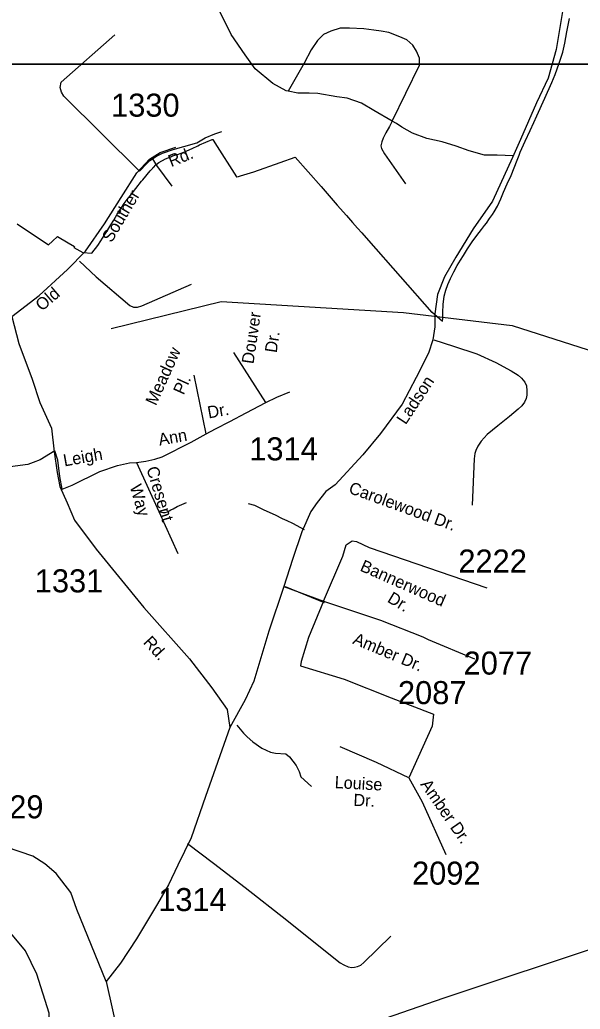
# Model space of a CAD drawing. Extents: x 884530 to 1028605, y 526725 to 653634.
# Drawn here: x 938802 to 941844, y 603462 to 608831 of the extents above; entities that cross this region are included whole.
import ezdxf

# ---------------------------------------------------------------- set-up
doc = ezdxf.new("R2010")
doc.units = 0
for name, color, linetype in [('Exist Boundary Political City Limit New', 7, 'Continuous'), ('Exist Hydrographic Creek Single Shore', 7, 'Continuous'), ('Exist Hydrographic Misc Water Feature', 7, 'Continuous'), ('Exist Road Non-System Type 51', 7, 'Continuous'), ('Exist Road Non-System Type 51 Label', 7, 'Continuous'), ('Exist Road Secondary Type 51 Attributed', 7, 'Continuous'), ('Exist Road Secondary Type 51 Label', 7, 'Continuous'), ('Exist Road Secondary Type 51 Number Label', 7, 'Continuous'), ('Exist Utilities Electrical Transmission Line', 7, 'Continuous'), ('Map Preparation Boundary City Limit Buffer Line', 7, 'Continuous'), ('Map Preparation Inset Cut Line', 7, 'Continuous')]:
    doc.layers.add(name, color=color, linetype=linetype)

msp = doc.modelspace()

# ---------------------------------------------------------------- linework, layer by layer
at = {"layer": 'Exist Boundary Political City Limit New'}
for points in [[(939242, 607632), (939251, 607645.4), (939274.3, 607682.7), (939296.2, 607719.2), (939311.5, 607744.1), (939330.9, 607775.6), (939355.8, 607813.4), (939368.2, 607833.8), (939384.4, 607855.3), (939400.1, 607875.9), (939463.2, 607954.8), (939469.3, 607962.4), (939510.1, 608011.4), (939521.9, 608024.8), (939524.8, 608028), (939527.1, 608030.4), (939540, 608043.2), (939556.9, 608056.6), (939593.1, 608077.1), (939624.9, 608089.9), (939631.6, 608092.6), (939664, 608102.2), (939671.6, 608104.8), (939697.3, 608113.9), (939709.1, 608119.2), (939737.1, 608132.1), (939768.6, 608147.4), (939777.5, 608151.8), (939811.9, 608167.5), (939846.3, 608180.9), (939849.6, 608181.6), (939860.8, 608164.1), (939978.8, 607978.1), (939979.8, 607978.4), (939989.3, 607981.2), (940000, 607984.4), (940072.7, 608005.6), (940214.7, 608056.3), (940296.5, 608085.5), (940437.2, 607925.6), (940525, 607825.9), (940575.8, 607768.2), (940607.7, 607731.9), (940635.1, 607700.8), (940658.3, 607674.5), (940694.8, 607633.1), (941038, 607243.1), (941038, 607245.6), (941096.2, 607195.2), (941097.6, 607210.1), (941098, 607243.4), (941100.6, 607286.9), (941106.4, 607330.9), (941114.2, 607363.6), (941125.1, 607394.6), (941139.2, 607426.4), (941157.9, 607463.2), (941177.1, 607497.3), (941194.9, 607526.2), (941210.2, 607551.2), (941232.8, 607588.4), (941257.1, 607626.3), (941282.7, 607661), (941308.8, 607693.6), (941324.6, 607714), (941335.4, 607727.9), (941352.6, 607752.7), (941367.3, 607774.1), (941376.4, 607789.4), (941394.9, 607820.6), (941413, 607858.6), (941428, 607894.8), (941448.4, 607940.4), (941468.9, 607986.9), (941485.7, 608028.2), (941501.4, 608069.2), (941512.2, 608096.3), (941518.5, 608112.1), (941545.1, 608173.1), (941571.9, 608230.7), (941592.9, 608273.9), (941609.5, 608309.9), (941651.6, 608405.8), (941689.4, 608490.1), (941698.8, 608512.3), (941708, 608534.5), (941730.6, 608595.7), (941749.1, 608655.5), (941760.3, 608705.2), (941770.9, 608765.6), (941785.4, 608838.9)], [(938787.2, 607724.4), (938957.2, 607609.8), (938980.1, 607630.6), (939006.4, 607654.6), (939064.8, 607620.8), (939099.6, 607600.7), (939095.9, 607595.2), (939144.7, 607568.5), (939193.7, 607564.6), (939225.1, 607606.9), (939242, 607632)]]:
    msp.add_lwpolyline(points, dxfattribs=at)
at = {"layer": 'Exist Hydrographic Creek Single Shore'}
msp.add_lwpolyline([(939825.1, 601917.1), (939337.3, 602058.3), (939192.9, 602222), (939029.8, 602553.5), (938980.6, 602807.1), (938961.5, 603440.8), (938894, 603652.3), (938832, 603778.2), (938607.9, 604045.2), (938502.2, 604122.8), (938083.6, 604305.1), (937355.4, 604457.6), (937085.2, 604600.9), (936893.6, 604608), (936597, 604709.1), (936265.2, 604755.1), (935718.2, 605081.2), (935429.2, 605159.1), (934980.7, 605443.8)], dxfattribs=at)
at = {"layer": 'Exist Hydrographic Misc Water Feature'}
msp.add_lwpolyline([(939297.7, 607156), (939895, 607301.6), (940885.3, 607242.3), (941474.8, 607171.4), (941977.7, 607010.3), (942302.7, 607007.1), (943234.7, 607182), (943792.9, 607403.8), (943995.4, 607465.4), (944145.6, 607453.2)], dxfattribs=at)
at = {"layer": 'Exist Road Non-System Type 51'}
for p, q in [((940138.4, 606753.3), (939963.1, 607025.7)), ((939813.4, 606584.8), (939748.8, 606903.3)), ((939435.8, 606429.4), (939557, 606162.3)), ((939557, 606162.3), (939660.4, 605933.9)), ((940243.4, 605755.7), (940454.1, 605669.1))]:
    msp.add_line(p, q, dxfattribs=at)
for points in [[(940258.3, 608443.9), (940248.4, 608446), (940175.5, 608485.1), (940079.2, 608565.8), (940024.5, 608641.2), (939949.1, 608750.6), (939904.8, 608844.2), (939881.3, 608888.5), (939873.6, 608940.5), (939858, 608974.4), (939829.4, 608997.8), (939813.9, 609014.7), (939801.8, 609023.8), (939784.8, 609027.5), (939759, 609029), (939680.9, 609057.6)], [(940823.6, 608281.9), (940971.9, 608584.6), (940971.9, 608622.7), (940955.2, 608660.8), (940935.4, 608692.8), (940903.4, 608723.3), (940865.3, 608738.5), (940805.9, 608761.4), (940764.4, 608769.7), (940723.6, 608775.1), (940670.3, 608781.2), (940591, 608785.7), (940540.8, 608785.7), (940490.5, 608769), (940450.9, 608752.2), (940418.9, 608718.7), (940383.8, 608668.5), (940345.8, 608595.3), (940258.3, 608443.9)], [(939452.5, 608009.6), (939041.4, 608417), (939027.6, 608438.2), (939020.2, 608464.3), (939027.2, 608492.4), (939318.2, 608749.8)], [(940823.6, 608281.9), (940724.6, 608339.7), (940656.6, 608378.9), (940579, 608405.3), (940523.8, 608413.3), (940420.1, 608430.4), (940373, 608432.4), (940360.2, 608433), (940310.8, 608433), (940258.3, 608443.9)], [(940823.6, 608281.9), (940809, 608252.1), (940789.2, 608217.1), (940775.3, 608188.7), (940767.4, 608169.5), (940761.4, 608146.4), (940764.7, 608133.1), (940782.5, 608103.4), (940896.5, 607941.5)], [(941480, 608093.1), (941394, 608096.6), (941324.5, 608097), (941241.4, 608120.6), (941170.1, 608144.6), (941094.5, 608169.4), (941011.4, 608186.6), (940933.8, 608216.2), (940876.6, 608249), (940846.7, 608268), (940823.6, 608281.9)], [(939521.9, 608077.4), (939543.7, 608091.3), (939575.9, 608107.4), (939634.4, 608127.8), (939692.3, 608143.3), (939762.9, 608164.3), (939808.1, 608190.6), (939860, 608212.6), (939898.8, 608225)], [(939452.5, 608009.6), (939491, 608051.4), (939507.2, 608067.2), (939521.9, 608077.4)], [(939521.9, 608077.4), (939543.7, 608040.1), (939627.8, 607928.4)], [(939126.2, 607521.2), (939217, 607437), (939399.7, 607280.8), (939418.3, 607272), (939440.9, 607272.4), (939464.7, 607278.9), (939733.3, 607396.6)], [(941049.7, 607093.8), (941156.4, 607059.5), (941283, 607019), (941386.4, 606971.5), (941468.8, 606926.1), (941506.8, 606902.4), (941526.2, 606886.8), (941544.2, 606863.7), (941552.9, 606844.4), (941555.4, 606817.5), (941555, 606794), (941550.8, 606775.5), (941542.2, 606755.9), (941528, 606735.9), (941507.2, 606717.6), (941460, 606679.1), (941396.5, 606626.8), (941339.7, 606581.2), (941307, 606543.9), (941288.5, 606517), (941278.2, 606493), (941272.4, 606477.7), (941268.4, 606448), (941258, 606196.4)], [(940138.4, 606753.3), (940196.4, 606782.9), (940267.5, 606812.4)], [(939813.4, 606584.8), (939863.7, 606611.1), (939941.4, 606651.6), (940030.1, 606697.5), (940138.4, 606753.3)], [(939435.8, 606429.4), (939486.1, 606436), (939534.3, 606446.9), (939574.8, 606460), (939732.4, 606538.9), (939813.4, 606584.8)], [(938992.3, 606491.6), (938912.6, 606443.3), (938874.5, 606428.6), (938845.9, 606418.5), (938804.1, 606411.4), (938723.9, 606402.1)], [(939032.3, 606284.6), (939019, 606351.9), (939008.1, 606441.6), (938992.3, 606491.6)], [(939032.3, 606284.6), (939086.8, 606305.7), (939235.5, 606379), (939332.9, 606413), (939397.5, 606426.1), (939435.8, 606429.4)], [(939557, 606162.3), (939578.6, 606157.7), (939591.4, 606157.7), (939603.2, 606161.5), (939621.2, 606170.9), (939634.1, 606177.1), (939656.9, 606188.9), (939707.2, 606211.8)], [(940347.8, 606063.5), (940284.5, 606097.9), (940252.6, 606112.1), (940227.4, 606123.7), (940189.3, 606142.8), (940129, 606170.7), (940077.8, 606195.4), (940043.6, 606204.8)], [(939979.5, 605003.2), (940015.9, 604959.4), (940036.5, 604939.6), (940067.4, 604912.4), (940115.8, 604878), (940162.8, 604856.3), (940190.3, 604850.7), (940247, 604846.9), (940265.5, 604831.8), (940302.4, 604784.8), (940318.1, 604750.9), (940327.2, 604723.5), (940386.3, 604669.5)], [(939712.6, 604360), (939852.6, 604253.7), (940025.3, 604122.2), (940251.4, 603944.1), (940407.4, 603819.4), (940541.9, 603713.7), (940561.6, 603702), (940584.3, 603692.2), (940605.2, 603688.5), (940619.3, 603689.1), (940635.9, 603693.4), (940652.5, 603701.4), (940670.3, 603715), (940815.4, 603858.7)]]:
    msp.add_lwpolyline(points, dxfattribs=at)
at = {"layer": 'Exist Road Secondary Type 51 Attributed'}
for points in [[(941750.8, 608886.5), (941713.1, 608670), (941669.8, 608513.5), (941607.4, 608380.6), (941519.5, 608182.2), (941477.6, 608083), (941367.3, 607847), (941263.1, 607695.8), (941169.6, 607542.1), (941108.1, 607436), (941069.1, 607339.6), (941055.1, 607234.8), (941055.1, 607164.2), (941043.9, 607094.4), (941020.2, 607021.8), (940953.2, 606890.5), (940876.8, 606746), (940759.5, 606585.3), (940664.6, 606469.4), (940514.3, 606306.8), (940464, 606271.9), (940416.6, 606211.8), (940381.7, 606162.9), (940332.8, 606052.6), (940282.5, 605901.7), (940235.8, 605755.3)], [(938759.2, 607220.7), (938906.3, 607335.6), (939060.7, 607475.7), (939157.6, 607576.3), (939261.7, 607723.6), (939351.5, 607867.3), (939437.6, 608000.2), (939505.8, 608075.6), (939563.3, 608111.6), (939649.4, 608140.3)], [(938759.2, 607220.7), (938797.2, 607075), (938869, 606881), (938910.2, 606753.8), (938973.1, 606615.2), (938987.5, 606485.9), (939005.4, 606374.5), (939019.8, 606299.1), (939059.2, 606209.3), (939098.7, 606115.9), (939217.2, 605957.8), (939475.7, 605641.7), (939722.4, 605363.8), (939844.5, 605205.7), (939927.1, 605087.2), (939941.4, 604990.2)], [(940451.2, 605676.3), (940555.3, 605920.5), (940573.2, 605981.6), (940605.5, 606003.2), (940630.6, 605999.6), (940698.9, 605967.2), (941337.8, 605748.1)], [(940235.8, 605755.3), (940154.5, 605512.7), (940071.7, 605241.2), (940025.7, 605140), (939941.4, 604990.2)], [(940235.8, 605755.3), (940451.2, 605676.3)], [(940451.2, 605676.3), (940368.6, 605478.7), (940329.1, 605349.4), (940325.5, 605324.2), (940562.4, 605252.4), (940817.3, 605151.8), (941047.1, 605062), (941039.9, 604997.3), (940914.2, 604717.2)], [(940451.2, 605676.3), (940759.9, 605572.1), (940989.6, 605482.3), (941018.2, 605467.2), (941269.7, 605363.1)], [(939941.4, 604990.2), (939810.4, 604615.7), (939731.3, 604392), (939659.4, 604242.5), (939608.6, 604137.2), (939549.7, 604033.3), (939436.1, 603843.3), (939348.1, 603711.2), (939270.6, 603612.8)], [(939270.6, 603612.8), (939110.9, 604003.3), (939078, 604094.6), (938999.2, 604197.4), (938938.3, 604250), (938871.9, 604291.6), (938730.3, 604340.6), (938507.4, 604418.6), (938228.3, 604521.3), (937926.3, 604629.8), (937322.7, 604850)], [(940914.2, 604717.2), (940738.3, 604799.8), (940540.9, 604886)], [(940914.2, 604717.2), (940986, 604587.8), (941115.3, 604300.5)], [(939270.6, 603612.8), (939342.5, 603288.1), (939402.9, 603060.3), (939444.7, 602920.9), (939514.3, 602776.8), (939653.7, 602549), (939811.6, 602298), (939881.3, 602186.5), (939918.5, 602126.1), (939923.1, 602061), (939913.8, 602000.6), (939848.8, 601907.6), (939686.2, 601744.9), (939148.5, 601181.7), (938972, 600995.8), (938605.1, 600596), (938317.1, 600289.3), (938173.1, 600154.5), (938089.5, 600038.3), (938033.7, 599940.7), (938033.7, 599843.1), (938052.3, 599768.7), (938103.1, 599712.8)]]:
    msp.add_lwpolyline(points, dxfattribs=at)
at = {"layer": 'Exist Utilities Electrical Transmission Line'}
msp.add_lwpolyline([(939519.3, 602974), (941106.5, 603523.7), (942884.2, 604114.1), (943294.3, 604092.8), (944085.4, 603316.9)], dxfattribs=at)
at = {"layer": 'Map Preparation Boundary City Limit Buffer Line'}
for points in [[(939242, 607632), (939251, 607645.4), (939274.3, 607682.7), (939296.2, 607719.2), (939311.5, 607744.1), (939330.9, 607775.6), (939355.8, 607813.4), (939368.2, 607833.8), (939384.4, 607855.3), (939400.1, 607875.9), (939463.2, 607954.8), (939469.3, 607962.4), (939510.1, 608011.4), (939521.9, 608024.8), (939524.8, 608028), (939527.1, 608030.4), (939540, 608043.2), (939556.9, 608056.6), (939593.1, 608077.1), (939624.9, 608089.9), (939631.6, 608092.6), (939664, 608102.2), (939671.6, 608104.8), (939697.3, 608113.9), (939709.1, 608119.2), (939737.1, 608132.1), (939768.6, 608147.4), (939777.5, 608151.8), (939811.9, 608167.5), (939846.3, 608180.9), (939849.6, 608181.6), (939860.8, 608164.1), (939978.8, 607978.1), (939979.8, 607978.4), (939989.3, 607981.2), (940000, 607984.4), (940072.7, 608005.6), (940214.7, 608056.3), (940296.5, 608085.5), (940437.2, 607925.6), (940525, 607825.9), (940575.8, 607768.2), (940607.7, 607731.9), (940635.1, 607700.8), (940658.3, 607674.5), (940694.8, 607633.1), (941038, 607243.1), (941038, 607245.6), (941096.2, 607195.2), (941097.6, 607210.1), (941098, 607243.4), (941100.6, 607286.9), (941106.4, 607330.9), (941114.2, 607363.6), (941125.1, 607394.6), (941139.2, 607426.4), (941157.9, 607463.2), (941177.1, 607497.3), (941194.9, 607526.2), (941210.2, 607551.2), (941232.8, 607588.4), (941257.1, 607626.3), (941282.7, 607661), (941308.8, 607693.6), (941324.6, 607714), (941335.4, 607727.9), (941352.6, 607752.7), (941367.3, 607774.1), (941376.4, 607789.4), (941394.9, 607820.6), (941413, 607858.6), (941428, 607894.8), (941448.4, 607940.4), (941468.9, 607986.9), (941485.7, 608028.2), (941501.4, 608069.2), (941512.2, 608096.3), (941518.5, 608112.1), (941545.1, 608173.1), (941571.9, 608230.7), (941592.9, 608273.9), (941609.5, 608309.9), (941651.6, 608405.8), (941689.4, 608490.1), (941698.8, 608512.3), (941708, 608534.5), (941730.6, 608595.7), (941749.1, 608655.5), (941760.3, 608705.2), (941770.9, 608765.6), (941785.4, 608838.9)], [(938787.2, 607724.4), (938957.2, 607609.8), (938980.1, 607630.6), (939006.4, 607654.6), (939064.8, 607620.8), (939099.6, 607600.7), (939095.9, 607595.2), (939144.7, 607568.5), (939193.7, 607564.6), (939225.1, 607606.9), (939242, 607632)]]:
    msp.add_lwpolyline(points, dxfattribs=at)
at = {"layer": 'Map Preparation Inset Cut Line'}
for points in [[(929019.7, 608590.9), (973281.3, 608590.9), (973281.3, 635645.7), (929019.7, 635645.7)], [(985850.1, 565640.1), (985850.1, 581125.7), (1003401.7, 581125.7), (1003401.7, 608590.9), (929019.7, 608590.9), (929019.7, 565640.1)]]:
    msp.add_lwpolyline(points, close=True, dxfattribs=at)

# ---------------------------------------------------------------- texts
at = {"layer": 'Exist Road Non-System Type 51 Label'}
for s, height, rotation, p in [('Douver ', 65.62, 81.6769, (940070.5, 606960.7)), ('Dr.', 65.62, 81.6769, (940196.2, 607021.2)), ('Meadow ', 65.62, 65.6659, (939541, 606733.2)), ('Pl.', 65.62, 65.6659, (939691.3, 606791.4)), ('Dr.', 65.62, 10.1975, (939827, 606667.3)), ('Ann', 65.62, 10.1975, (939560.4, 606519.8)), ('Leigh', 65.62, 10.1975, (939044.1, 606406.8)), ('Cresent', 65.62, 286.4992, (939488.6, 606396.6)), ('Way', 65.62, 286.4992, (939397.8, 606298.8)), ('Carolewood Dr.', 65.617, 340.0029, (940582.6, 606264.6))]:
    msp.add_text(s, height=height, rotation=rotation, dxfattribs=at).set_placement(p)
at = {"layer": 'Exist Road Secondary Type 51 Label'}
for s, rotation, p in [('Rd.', 21.7742, (939623.7, 608031.2)), ('Souther', 59.3198, (939300, 607617.8)), ('Old', 40.572, (938921.7, 607246.7)), ('Ladson', 56.6655, (940896.8, 606630)), ('Bannerwood', 336.2432, (940644.1, 605843)), ('Dr.', 329.1599, (940792.5, 605674.7)), ('Rd.', 312.3664, (939468.3, 605450.1)), ('Amber Dr.', 337.3506, (940604.8, 605446.9)), ('Louise', 356.9846, (940510.2, 604661.6)), ('Amber Dr.', 304.6714, (940973.8, 604681.5)), ('Dr.', 356.9846, (940611.8, 604565.6))]:
    msp.add_text(s, height=65.62, rotation=rotation, dxfattribs=at).set_placement(p)
at = {"layer": 'Exist Road Secondary Type 51 Number Label'}
for s, p in [('1330', (939297.6, 608305.4)), ('1314', (940047.5, 606440.2)), ('2222', (941182.8, 605831.2)), ('1331', (938883.3, 605723.9)), ('2077', (941211.1, 605277.5)), ('2087', (940854.9, 605117.2)), ('1329', (938558.6, 604497.4)), ('2092', (940931.4, 604137.5)), ('1314', (939553.3, 603994.1))]:
    msp.add_text(s, height=125, dxfattribs=at).set_placement(p)

doc.saveas('drawing.dxf')
